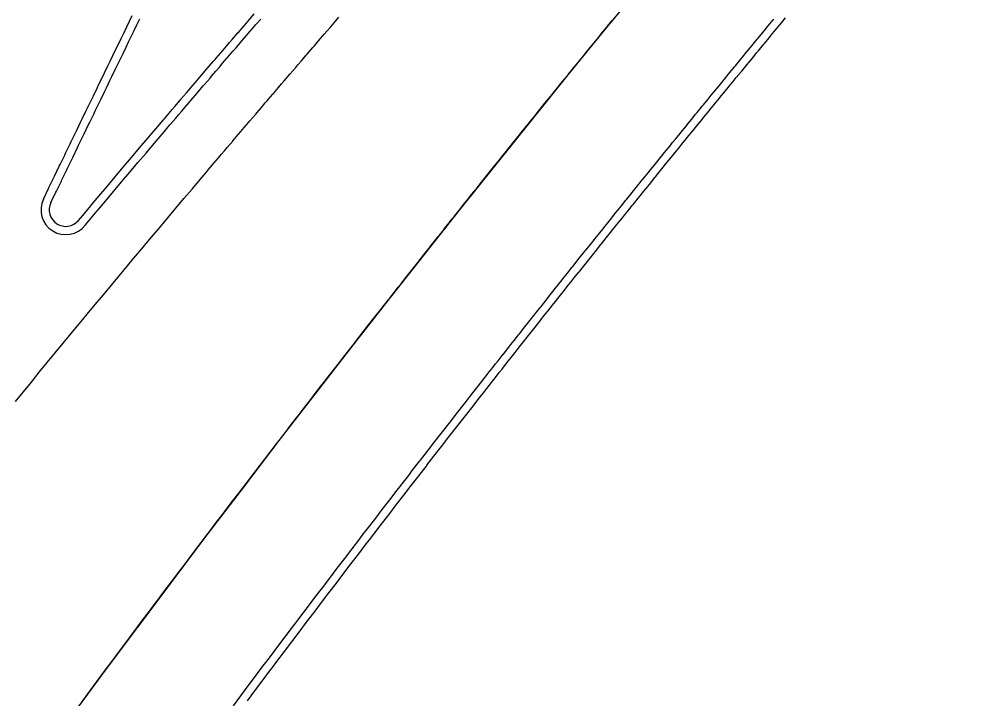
# Model space of a CAD drawing. Extents: x 2145147 to 2158018, y 137519 to 148068.
# Drawn here: x 2151232.1 to 2151310, y 141977.5 to 142032.3 of the extents above; entities that cross this region are included whole.
import ezdxf

# ---------------------------------------------------------------- set-up
doc = ezdxf.new("R2010")
doc.units = 0
doc.layers.add('PR_Align_Ramp_E', color=7, linetype='Continuous')
doc.layers.add('PR_Phasing_Pavement_1', color=7, linetype='Continuous')

msp = doc.modelspace()

# ---------------------------------------------------------------- linework, layer by layer
at = {"layer": 'PR_Align_Ramp_E'}
msp.add_arc((2152388.436, 141125.028), 1432.394, 138.840427, 162.991626, dxfattribs=at)
at = {"layer": 'PR_Phasing_Pavement_1'}
for points in [[(2151236.87, 142016.103), (2151237.215, 142016.514), (2151237.869, 142017.293), (2151237.921, 142017.354), (2151238.524, 142018.071), (2151239.18, 142018.849), (2151239.836, 142019.626), (2151240.492, 142020.403), (2151241.15, 142021.18), (2151241.807, 142021.956), (2151242.465, 142022.731), (2151242.941, 142023.29), (2151243.124, 142023.506), (2151243.737, 142024.226), (2151243.783, 142024.28), (2151244.198, 142024.768), (2151244.443, 142025.054), (2151244.66, 142025.309), (2151245.103, 142025.828), (2151245.122, 142025.85), (2151245.584, 142026.39), (2151245.764, 142026.601), (2151246.046, 142026.931), (2151246.425, 142027.374), (2151246.509, 142027.471), (2151246.971, 142028.011), (2151247.087, 142028.146), (2151247.434, 142028.55), (2151247.749, 142028.917), (2151247.898, 142029.09), (2151247.991, 142029.198), (2151248.361, 142029.629), (2151248.412, 142029.688), (2151248.825, 142030.168), (2151249.076, 142030.459), (2151249.289, 142030.707), (2151249.74, 142031.229), (2151249.753, 142031.245), (2151250.218, 142031.783), (2151250.404, 142031.999), (2151250.683, 142032.321), (2151251.069, 142032.768)], [(2151231.787, 142001.497), (2151232.296, 142002.119), (2151232.429, 142002.281), (2151233.072, 142003.065), (2151233.716, 142003.848), (2151234.36, 142004.631), (2151235.005, 142005.413), (2151235.65, 142006.195), (2151236.296, 142006.976), (2151236.942, 142007.757), (2151237.224, 142008.097), (2151237.589, 142008.538), (2151238.236, 142009.318), (2151238.884, 142010.097), (2151239.533, 142010.876), (2151240.182, 142011.655), (2151240.831, 142012.433), (2151241.169, 142012.838), (2151241.481, 142013.21), (2151242.132, 142013.987), (2151242.183, 142014.049), (2151242.783, 142014.764), (2151243.434, 142015.54), (2151244.086, 142016.316), (2151244.739, 142017.091), (2151245.392, 142017.866), (2151246.046, 142018.64), (2151246.7, 142019.414), (2151247.172, 142019.972), (2151247.355, 142020.187), (2151247.964, 142020.906), (2151248.01, 142020.96), (2151248.423, 142021.446), (2151248.666, 142021.732), (2151248.881, 142021.986), (2151249.322, 142022.504), (2151249.34, 142022.526), (2151249.8, 142023.065), (2151249.979, 142023.275), (2151250.259, 142023.604), (2151250.636, 142024.046), (2151250.719, 142024.143), (2151251.179, 142024.682), (2151251.294, 142024.817), (2151251.639, 142025.221), (2151251.952, 142025.587), (2151252.1, 142025.759), (2151252.192, 142025.867), (2151252.561, 142026.297), (2151252.611, 142026.356), (2151253.022, 142026.835), (2151253.271, 142027.125), (2151253.483, 142027.372), (2151253.931, 142027.894), (2151253.944, 142027.91), (2151254.406, 142028.447), (2151254.591, 142028.662), (2151254.868, 142028.984), (2151255.252, 142029.429), (2151255.331, 142029.52), (2151255.793, 142030.057), (2151255.914, 142030.196), (2151256.256, 142030.593), (2151256.576, 142030.963), (2151256.719, 142031.129), (2151257.182, 142031.665), (2151257.238, 142031.729), (2151257.243, 142031.734), (2151257.646, 142032.2), (2151257.901, 142032.494)], [(2151234.047, 142017.828), (2151234.457, 142018.676), (2151234.495, 142018.755), (2151234.893, 142019.576), (2151234.944, 142019.681), (2151235.329, 142020.476), (2151235.392, 142020.607), (2151235.764, 142021.376), (2151235.84, 142021.534), (2151236.2, 142022.276), (2151236.289, 142022.46), (2151236.636, 142023.177), (2151236.737, 142023.386), (2151237.071, 142024.077), (2151237.185, 142024.313), (2151237.507, 142024.977), (2151237.634, 142025.239), (2151237.943, 142025.877), (2151238.082, 142026.165), (2151238.378, 142026.777), (2151238.531, 142027.092), (2151238.814, 142027.677), (2151238.979, 142028.018), (2151239.25, 142028.577), (2151239.427, 142028.944), (2151239.685, 142029.477), (2151239.876, 142029.871), (2151240.121, 142030.377), (2151240.324, 142030.797), (2151240.557, 142031.277), (2151240.772, 142031.724), (2151240.992, 142032.178), (2151241.221, 142032.65)], [(2151234.647, 142017.537), (2151234.647, 142017.538), (2151235.057, 142018.386), (2151235.095, 142018.464), (2151235.493, 142019.286), (2151235.544, 142019.391), (2151235.929, 142020.186), (2151235.992, 142020.317), (2151236.364, 142021.086), (2151236.44, 142021.243), (2151236.8, 142021.986), (2151236.889, 142022.17), (2151237.236, 142022.886), (2151237.337, 142023.096), (2151237.671, 142023.786), (2151237.786, 142024.022), (2151238.107, 142024.686), (2151238.234, 142024.949), (2151238.543, 142025.586), (2151238.682, 142025.875), (2151238.978, 142026.486), (2151239.131, 142026.801), (2151239.414, 142027.387), (2151239.579, 142027.728), (2151239.85, 142028.287), (2151240.027, 142028.654), (2151240.285, 142029.187), (2151240.476, 142029.58), (2151240.721, 142030.087), (2151240.924, 142030.507), (2151241.157, 142030.987), (2151241.373, 142031.433), (2151241.592, 142031.887), (2151241.821, 142032.359)], [(2151237.198, 141977.322), (2151237.793, 141978.125), (2151238.096, 141978.533), (2151238.389, 141978.928), (2151238.986, 141979.731), (2151239.583, 141980.533), (2151240.18, 141981.335), (2151240.778, 141982.137), (2151241.377, 141982.938), (2151241.976, 141983.738), (2151242.576, 141984.538), (2151242.666, 141984.659), (2151243.176, 141985.338), (2151243.777, 141986.137), (2151244.016, 141986.455), (2151244.379, 141986.936), (2151244.981, 141987.735), (2151245.583, 141988.533), (2151246.186, 141989.331), (2151246.79, 141990.128), (2151247.269, 141990.76), (2151247.394, 141990.925), (2151247.999, 141991.721), (2151248.604, 141992.517), (2151249.21, 141993.313), (2151249.817, 141994.108), (2151250.424, 141994.902), (2151251.031, 141995.697), (2151251.639, 141996.49), (2151251.905, 141996.836), (2151252.248, 141997.284), (2151252.857, 141998.077), (2151253.467, 141998.869), (2151254.077, 141999.662), (2151254.688, 142000.453), (2151255.3, 142001.245), (2151255.618, 142001.656), (2151255.912, 142002.035), (2151256.524, 142002.826), (2151256.572, 142002.888), (2151257.137, 142003.616), (2151257.751, 142004.405), (2151258.365, 142005.195), (2151258.98, 142005.983), (2151259.595, 142006.772), (2151260.211, 142007.56), (2151260.827, 142008.347), (2151261.273, 142008.915), (2151261.444, 142009.134), (2151262.019, 142009.865), (2151262.062, 142009.921), (2151262.451, 142010.415), (2151262.68, 142010.707), (2151262.883, 142010.965), (2151263.299, 142011.492), (2151263.316, 142011.514), (2151263.749, 142012.063), (2151263.918, 142012.278), (2151264.182, 142012.612), (2151264.537, 142013.062), (2151264.615, 142013.161), (2151265.049, 142013.71), (2151265.158, 142013.847), (2151265.483, 142014.258), (2151265.778, 142014.631), (2151265.917, 142014.806), (2151266.005, 142014.916), (2151266.352, 142015.354), (2151266.4, 142015.414), (2151266.787, 142015.902), (2151267.022, 142016.198), (2151267.222, 142016.449), (2151267.644, 142016.98), (2151267.657, 142016.997), (2151268.093, 142017.544), (2151268.267, 142017.762), (2151268.529, 142018.09), (2151268.891, 142018.544), (2151268.965, 142018.637), (2151269.401, 142019.184), (2151269.515, 142019.326), (2151269.838, 142019.73), (2151270.139, 142020.107), (2151270.275, 142020.276), (2151270.712, 142020.822), (2151270.764, 142020.887), (2151270.769, 142020.893), (2151271.149, 142021.367), (2151271.39, 142021.667), (2151271.587, 142021.912), (2151272.016, 142022.447), (2151272.025, 142022.458), (2151272.463, 142023.003), (2151272.643, 142023.226), (2151272.902, 142023.547), (2151273.27, 142024.005), (2151273.341, 142024.092), (2151273.78, 142024.636), (2151273.898, 142024.783), (2151274.219, 142025.18), (2151274.527, 142025.561), (2151274.659, 142025.724), (2151275.098, 142026.268), (2151275.156, 142026.338), (2151275.539, 142026.811), (2151275.565, 142026.843), (2151275.785, 142027.115), (2151275.979, 142027.354), (2151276.415, 142027.892), (2151276.42, 142027.897), (2151276.861, 142028.44), (2151277.046, 142028.668), (2151277.302, 142028.983), (2151277.677, 142029.444), (2151277.743, 142029.525), (2151278.185, 142030.067), (2151278.309, 142030.219), (2151278.627, 142030.609), (2151278.941, 142030.994), (2151279.069, 142031.151), (2151279.512, 142031.692), (2151279.574, 142031.768), (2151279.954, 142032.233), (2151280.207, 142032.542)], [(2151237.432, 142015.737), (2151238.396, 142016.884), (2151238.448, 142016.945), (2151239.051, 142017.662), (2151239.706, 142018.44), (2151240.362, 142019.217), (2151241.018, 142019.993), (2151241.675, 142020.769), (2151242.332, 142021.545), (2151242.99, 142022.32), (2151243.465, 142022.879), (2151243.649, 142023.094), (2151244.261, 142023.814), (2151244.307, 142023.869), (2151244.722, 142024.355), (2151244.967, 142024.642), (2151245.184, 142024.896), (2151245.627, 142025.415), (2151245.645, 142025.437), (2151246.107, 142025.977), (2151246.287, 142026.188), (2151246.569, 142026.517), (2151246.948, 142026.96), (2151247.032, 142027.057), (2151247.494, 142027.597), (2151247.61, 142027.732), (2151247.957, 142028.136), (2151248.272, 142028.503), (2151248.42, 142028.676), (2151248.513, 142028.784), (2151248.883, 142029.215), (2151248.935, 142029.274), (2151249.347, 142029.753), (2151249.598, 142030.044), (2151249.811, 142030.292), (2151250.261, 142030.814), (2151250.275, 142030.83), (2151250.739, 142031.368), (2151250.925, 142031.583), (2151251.204, 142031.906), (2151251.59, 142032.352)], [(2151249.385, 141976.948), (2151249.98, 141977.743), (2151250.576, 141978.538), (2151250.665, 141978.657), (2151251.172, 141979.332), (2151251.768, 141980.126), (2151252.006, 141980.442), (2151252.366, 141980.919), (2151252.963, 141981.712), (2151253.562, 141982.505), (2151254.161, 141983.297), (2151254.76, 141984.088), (2151255.236, 141984.716), (2151255.36, 141984.88), (2151255.961, 141985.67), (2151256.562, 141986.461), (2151257.163, 141987.251), (2151257.766, 141988.04), (2151258.368, 141988.829), (2151258.972, 141989.618), (2151259.576, 141990.406), (2151259.839, 141990.75), (2151260.18, 141991.194), (2151260.785, 141991.982), (2151261.391, 141992.769), (2151261.997, 141993.555), (2151262.603, 141994.342), (2151263.21, 141995.127), (2151263.527, 141995.536), (2151263.818, 141995.913), (2151264.426, 141996.698), (2151264.474, 141996.759), (2151265.035, 141997.482), (2151265.645, 141998.266), (2151266.255, 141999.05), (2151266.865, 141999.833), (2151267.476, 142000.616), (2151268.088, 142001.398), (2151268.7, 142002.18), (2151269.142, 142002.744), (2151269.312, 142002.962), (2151269.883, 142003.688), (2151269.925, 142003.743), (2151270.312, 142004.234), (2151270.539, 142004.523), (2151270.741, 142004.78), (2151271.153, 142005.304), (2151271.171, 142005.325), (2151271.601, 142005.871), (2151271.768, 142006.083), (2151272.031, 142006.416), (2151272.384, 142006.863), (2151272.461, 142006.961), (2151272.892, 142007.506), (2151273, 142007.642), (2151273.323, 142008.05), (2151273.616, 142008.42), (2151273.754, 142008.594), (2151273.841, 142008.704), (2151274.185, 142009.138), (2151274.233, 142009.198), (2151274.617, 142009.682), (2151274.851, 142009.976), (2151275.049, 142010.226), (2151275.469, 142010.753), (2151275.482, 142010.769), (2151275.914, 142011.313), (2151276.087, 142011.53), (2151276.347, 142011.856), (2151276.706, 142012.306), (2151276.78, 142012.399), (2151277.213, 142012.941), (2151277.326, 142013.082), (2151277.647, 142013.484), (2151277.946, 142013.858), (2151278.081, 142014.026), (2151278.515, 142014.568), (2151278.567, 142014.633), (2151278.572, 142014.638), (2151278.949, 142015.109), (2151279.188, 142015.407), (2151279.384, 142015.651), (2151279.81, 142016.182), (2151279.819, 142016.192), (2151280.254, 142016.734), (2151280.433, 142016.955), (2151280.69, 142017.274), (2151281.056, 142017.729), (2151281.125, 142017.815), (2151281.561, 142018.356), (2151281.679, 142018.502), (2151281.998, 142018.896), (2151282.303, 142019.274), (2151282.434, 142019.436), (2151282.871, 142019.976), (2151282.928, 142020.046), (2151283.308, 142020.515), (2151283.334, 142020.547), (2151283.553, 142020.818), (2151283.745, 142021.055), (2151284.179, 142021.589), (2151284.183, 142021.594), (2151284.621, 142022.133), (2151284.805, 142022.359), (2151285.059, 142022.672), (2151285.432, 142023.13), (2151285.497, 142023.21), (2151285.936, 142023.749), (2151286.059, 142023.899), (2151286.375, 142024.287), (2151286.687, 142024.669), (2151286.814, 142024.825), (2151287.253, 142025.363), (2151287.315, 142025.438), (2151287.693, 142025.9), (2151287.944, 142026.206), (2151288.128, 142026.431), (2151288.133, 142026.437), (2151288.573, 142026.974), (2151288.573, 142026.974), (2151289.014, 142027.511), (2151289.203, 142027.742), (2151289.454, 142028.048), (2151289.834, 142028.509), (2151289.895, 142028.584), (2151290.337, 142029.12), (2151290.465, 142029.276), (2151290.778, 142029.656), (2151291.096, 142030.042), (2151291.22, 142030.192), (2151291.662, 142030.728), (2151291.728, 142030.808), (2151292.104, 142031.263), (2151292.361, 142031.574), (2151292.547, 142031.798), (2151292.953, 142032.289), (2151292.99, 142032.333)], [(2151250.514, 141977.344), (2151251.109, 141978.138), (2151251.198, 141978.257), (2151251.705, 141978.932), (2151252.301, 141979.725), (2151252.539, 141980.041), (2151252.898, 141980.518), (2151253.496, 141981.31), (2151254.094, 141982.103), (2151254.692, 141982.894), (2151255.291, 141983.686), (2151255.767, 141984.313), (2151255.891, 141984.477), (2151256.491, 141985.267), (2151257.092, 141986.057), (2151257.694, 141986.847), (2151258.296, 141987.636), (2151258.898, 141988.425), (2151259.501, 141989.213), (2151260.105, 141990.001), (2151260.368, 141990.344), (2151260.709, 141990.788), (2151261.314, 141991.575), (2151261.919, 141992.362), (2151262.525, 141993.148), (2151263.131, 141993.934), (2151263.738, 141994.72), (2151264.054, 141995.128), (2151264.345, 141995.505), (2151264.953, 141996.289), (2151265.001, 141996.351), (2151265.562, 141997.073), (2151266.171, 141997.857), (2151266.78, 141998.64), (2151267.391, 141999.423), (2151268.001, 142000.206), (2151268.613, 142000.988), (2151269.224, 142001.769), (2151269.666, 142002.333), (2151269.837, 142002.55), (2151270.407, 142003.276), (2151270.45, 142003.331), (2151270.836, 142003.822), (2151271.063, 142004.111), (2151271.265, 142004.368), (2151271.677, 142004.891), (2151271.694, 142004.913), (2151272.124, 142005.458), (2151272.292, 142005.671), (2151272.554, 142006.003), (2151272.907, 142006.45), (2151272.984, 142006.548), (2151273.415, 142007.092), (2151273.522, 142007.228), (2151273.845, 142007.636), (2151274.139, 142008.006), (2151274.276, 142008.18), (2151274.363, 142008.29), (2151274.708, 142008.724), (2151274.755, 142008.784), (2151275.139, 142009.268), (2151275.372, 142009.561), (2151275.571, 142009.811), (2151275.99, 142010.338), (2151276.003, 142010.354), (2151276.436, 142010.897), (2151276.609, 142011.115), (2151276.868, 142011.44), (2151277.227, 142011.89), (2151277.301, 142011.983), (2151277.734, 142012.525), (2151277.847, 142012.666), (2151278.168, 142013.067), (2151278.467, 142013.441), (2151278.601, 142013.609), (2151279.035, 142014.151), (2151279.087, 142014.216), (2151279.092, 142014.221), (2151279.469, 142014.692), (2151279.708, 142014.99), (2151279.904, 142015.234), (2151280.33, 142015.764), (2151280.339, 142015.775), (2151280.774, 142016.316), (2151280.952, 142016.537), (2151281.209, 142016.856), (2151281.575, 142017.31), (2151281.644, 142017.397), (2151282.08, 142017.937), (2151282.198, 142018.083), (2151282.516, 142018.477), (2151282.822, 142018.855), (2151282.953, 142019.017), (2151283.389, 142019.556), (2151283.446, 142019.627), (2151283.826, 142020.096), (2151283.852, 142020.128), (2151284.071, 142020.398), (2151284.263, 142020.635), (2151284.696, 142021.168), (2151284.7, 142021.174), (2151285.138, 142021.713), (2151285.322, 142021.939), (2151285.576, 142022.251), (2151285.948, 142022.709), (2151286.014, 142022.789), (2151286.453, 142023.328), (2151286.575, 142023.478), (2151286.891, 142023.865), (2151287.203, 142024.247), (2151287.33, 142024.403), (2151287.769, 142024.941), (2151287.831, 142025.016), (2151288.209, 142025.478), (2151288.46, 142025.784), (2151288.644, 142026.009), (2151288.649, 142026.015), (2151289.089, 142026.552), (2151289.089, 142026.552), (2151289.529, 142027.088), (2151289.718, 142027.319), (2151289.969, 142027.625), (2151290.349, 142028.086), (2151290.41, 142028.161), (2151290.851, 142028.697), (2151290.979, 142028.852), (2151291.293, 142029.232), (2151291.61, 142029.618), (2151291.734, 142029.768), (2151292.176, 142030.303), (2151292.242, 142030.384), (2151292.618, 142030.838), (2151292.875, 142031.149), (2151293.06, 142031.373), (2151293.467, 142031.864), (2151293.503, 142031.908), (2151293.507, 142031.913), (2151293.946, 142032.442)]]:
    msp.add_lwpolyline(points, dxfattribs=at)
for centre, radius, start, end in [((2151235.847, 142016.956), 2, 154.17196, 322.43839), ((2151235.849, 142016.96), 1.333, 154.19667, 319.98744)]:
    msp.add_arc(centre, radius, start, end, dxfattribs=at)

doc.saveas('drawing.dxf')
